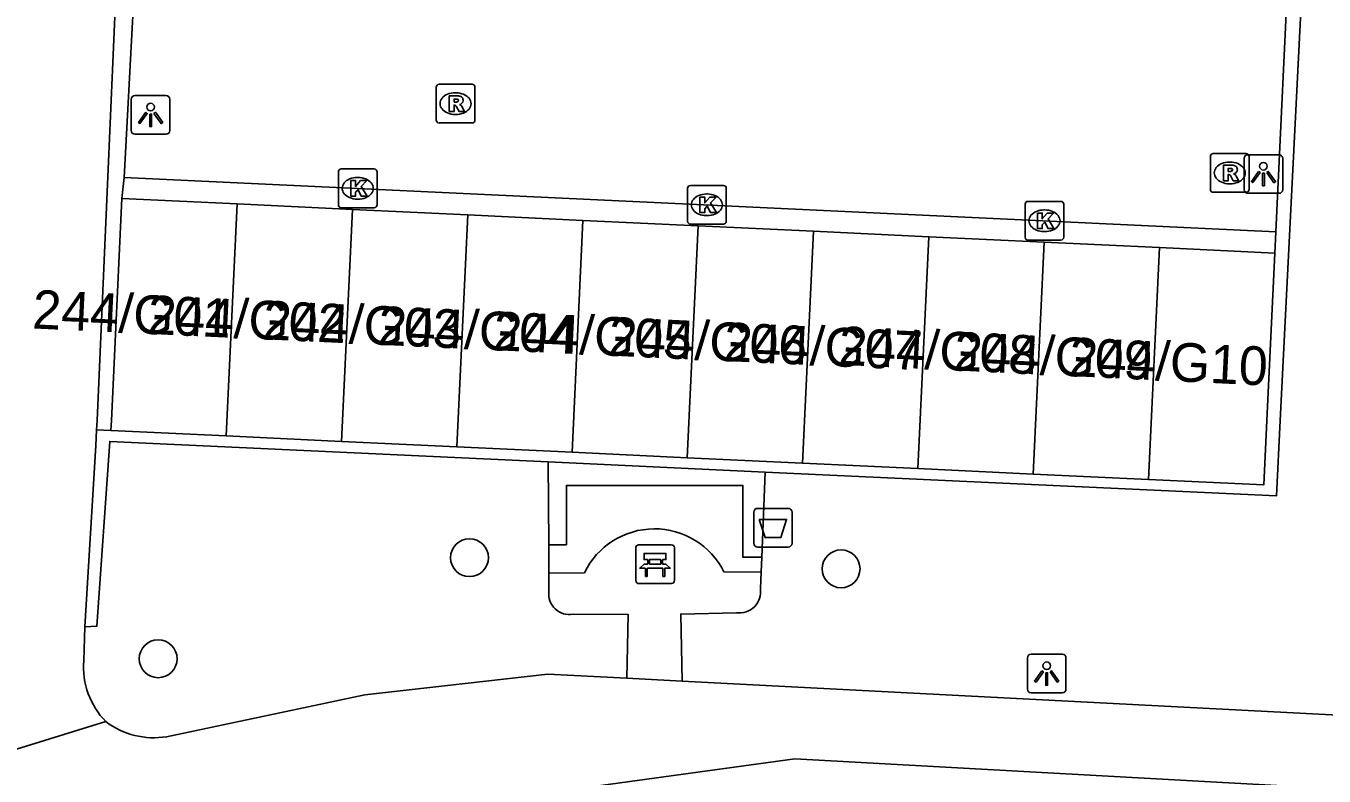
# Model space of a CAD drawing. Extents: x 162990 to 165007, y 383433 to 384336.
# Drawn here: x 164555.4 to 164588.93, y 383990.81 to 384010.19 of the extents above; entities that cross this region are included whole.
import ezdxf

# ---------------------------------------------------------------- set-up
doc = ezdxf.new("R2010")
doc.units = 0
for name, color, linetype in [('IMGEO_Afvalbak', 7, 'Continuous'), ('IMGEO_Bank', 7, 'Continuous'), ('IMGEO_Boom', 7, 'Continuous'), ('IMGEO_Groenvoorziening', 7, 'Continuous'), ('IMGEO_Haag', 7, 'Continuous'), ('IMGEO_Kolk', 7, 'Continuous'), ('IMGEO_Lichtpunt', 7, 'Continuous'), ('IMGEO_Muur', 7, 'Continuous'), ('IMGEO_Pand', 7, 'Continuous'), ('IMGEO_Pand_nummerreeks', 7, 'Continuous'), ('IMGEO_Rijbaan_lokaal_open', 7, 'Continuous'), ('IMGEO_Rioolput', 7, 'Continuous'), ('IMGEO_Voetpad_gesloten', 7, 'Continuous'), ('IMGEO_Voetpad_open', 7, 'Continuous')]:
    doc.layers.add(name, color=color, linetype=linetype)

msp = doc.modelspace()

# ---------------------------------------------------------------- linework, layer by layer
at = {"layer": 'IMGEO_Afvalbak'}
for p, q in [((164574.198, 383996.827), (164574.198, 383997.627)), ((164574.198, 383997.627), (164574.198, 383996.827)), ((164574.298, 383997.727), (164575.088, 383997.727)), ((164575.088, 383997.727), (164574.298, 383997.727)), ((164575.188, 383997.627), (164575.188, 383996.827)), ((164575.188, 383996.827), (164575.188, 383997.627)), ((164575.088, 383996.727), (164574.298, 383996.727)), ((164574.298, 383996.727), (164575.088, 383996.727))]:
    msp.add_line(p, q, dxfattribs=at)
msp.add_lwpolyline([(164574.341, 383997.441), (164575.045, 383997.441), (164574.896, 383996.971), (164574.49, 383996.971), (164574.341, 383997.441)], dxfattribs=at)
for centre, start, end in [((164574.298, 383997.627), 90, 180), ((164574.298, 383997.627), 90, 180), ((164575.088, 383997.627), 0, 90), ((164575.088, 383997.627), 360, 90), ((164574.298, 383996.827), 180, 270), ((164574.298, 383996.827), 180, 270), ((164575.088, 383996.827), 270, 0), ((164575.088, 383996.827), 270, 0)]:
    msp.add_arc(centre, 0.1, start, end, dxfattribs=at)
at = {"layer": 'IMGEO_Bank'}
for p, q in [((164571.15, 383995.859), (164571.15, 383996.7)), ((164571.15, 383996.7), (164571.15, 383995.859)), ((164571.225, 383996.784), (164572.066, 383996.784)), ((164572.066, 383996.784), (164571.225, 383996.784)), ((164572.15, 383996.709), (164572.15, 383995.868)), ((164572.15, 383995.868), (164572.15, 383996.709)), ((164571.459, 383996.29), (164571.459, 383996.396)), ((164571.503, 383996.396), (164571.503, 383996.29)), ((164571.791, 383996.402), (164571.509, 383996.402)), ((164571.509, 383996.284), (164571.791, 383996.284)), ((164571.797, 383996.29), (164571.797, 383996.396)), ((164571.841, 383996.396), (164571.841, 383996.29)), ((164571.847, 383996.182), (164571.454, 383996.182)), ((164572.075, 383995.784), (164571.234, 383995.784)), ((164571.234, 383995.784), (164572.075, 383995.784))]:
    msp.add_line(p, q, dxfattribs=at)
for points in [[(164571.397, 383996.182), (164571.255, 383996.182), (164571.367, 383996.284), (164571.453, 383996.284)], [(164571.453, 383996.402), (164571.367, 383996.402), (164571.367, 383996.563), (164571.93, 383996.563), (164571.93, 383996.402), (164571.847, 383996.402)], [(164571.847, 383996.284), (164571.93, 383996.284), (164572.042, 383996.182), (164571.903, 383996.182)], [(164571.447, 383996.175), (164571.447, 383995.968), (164571.404, 383995.968), (164571.404, 383996.175)], [(164571.897, 383996.175), (164571.897, 383995.968), (164571.853, 383995.968), (164571.853, 383996.175)]]:
    msp.add_lwpolyline(points, dxfattribs=at)
for centre, radius, start, end in [((164571.228, 383996.706), 0.0779, 92.4484, 184.2845), ((164571.228, 383996.706), 0.0779, 92.4484, 184.2845), ((164572.072, 383996.706), 0.0779, 2.4484, 94.2845), ((164572.072, 383996.706), 0.0779, 2.4484, 94.2845), ((164571.452, 383996.395), 0.00671, 2.8957, 87.1043), ((164571.452, 383996.291), 0.00671, 272.8957, 357.1043), ((164571.509, 383996.395), 0.00671, 92.8957, 177.1043), ((164571.509, 383996.291), 0.00671, 182.8957, 267.1043), ((164571.791, 383996.395), 0.00671, 2.8957, 87.1043), ((164571.791, 383996.291), 0.00671, 272.8957, 357.1043), ((164571.848, 383996.395), 0.00671, 92.8957, 177.1043), ((164571.848, 383996.291), 0.00671, 182.8957, 267.1043), ((164571.397, 383996.175), 0.00671, 2.8957, 87.1043), ((164571.454, 383996.175), 0.00671, 92.8957, 177.1043), ((164571.846, 383996.175), 0.00671, 2.8957, 87.1043), ((164571.903, 383996.175), 0.00671, 92.8957, 177.1043), ((164571.228, 383995.862), 0.0779, 182.4484, 274.2845), ((164571.228, 383995.862), 0.0779, 182.4484, 274.2845), ((164572.072, 383995.862), 0.0779, 272.4484, 4.2845), ((164572.072, 383995.862), 0.0779, 272.4484, 4.2845)]:
    msp.add_arc(centre, radius, start, end, dxfattribs=at)
at = {"layer": 'IMGEO_Boom'}
for centre in [(164566.854, 383996.452), (164576.454, 383996.164), (164558.812, 383993.841)]:
    msp.add_circle(centre, 0.489, dxfattribs=at)
at = {"layer": 'IMGEO_Groenvoorziening'}
for points in [[(164568.907, 383996.049), (164568.902, 383996.788)], [(164574.388, 383996.076), (164574.404, 383996.462)]]:
    msp.add_lwpolyline(points, dxfattribs=at)
at = {"layer": 'IMGEO_Haag'}
for points in [[(164568.902, 383996.788), (164568.886, 383998.927)], [(164574.404, 383996.462), (164574.492, 383998.666)], [(164574.404, 383996.462), (164573.916, 383996.462), (164573.916, 383998.318), (164569.36, 383998.318), (164569.36, 383996.788), (164568.902, 383996.788)]]:
    msp.add_lwpolyline(points, dxfattribs=at)
at = {"layer": 'IMGEO_Kolk'}
for p, q in [((164563.467, 384005.569), (164563.467, 384006.421)), ((164563.542, 384006.495), (164564.394, 384006.495)), ((164564.468, 384006.421), (164564.468, 384005.569)), ((164563.955, 384006.275), (164563.98, 384006.275)), ((164572.487, 384005.143), (164572.487, 384005.995)), ((164572.562, 384006.069), (164573.414, 384006.069)), ((164573.488, 384005.995), (164573.488, 384005.143)), ((164563.978, 384005.715), (164563.953, 384005.715)), ((164572.975, 384005.849), (164573, 384005.849)), ((164581.282, 384005.657), (164582.134, 384005.657)), ((164564.394, 384005.495), (164563.542, 384005.495)), ((164581.207, 384004.731), (164581.207, 384005.583)), ((164581.695, 384005.437), (164581.72, 384005.437)), ((164582.208, 384005.583), (164582.208, 384004.731)), ((164573.414, 384005.069), (164572.562, 384005.069)), ((164572.998, 384005.289), (164572.973, 384005.289)), ((164582.134, 384004.657), (164581.282, 384004.657)), ((164581.718, 384004.877), (164581.693, 384004.877))]:
    msp.add_line(p, q, dxfattribs=at)
for points in [[(164563.467, 384005.569), (164563.467, 384006.421)], [(164563.542, 384006.495), (164564.394, 384006.495)], [(164564.468, 384006.421), (164564.468, 384005.569)], [(164563.788, 384006.195), (164563.911, 384006.195), (164563.911, 384006.044), (164564.041, 384006.195), (164564.205, 384006.195), (164564.059, 384006.044), (164564.212, 384005.795), (164564.06, 384005.795), (164563.975, 384005.959), (164563.911, 384005.892), (164563.911, 384005.795), (164563.788, 384005.795), (164563.788, 384006.195)], [(164572.487, 384005.143), (164572.487, 384005.995)], [(164572.562, 384006.069), (164573.414, 384006.069)], [(164573.488, 384005.995), (164573.488, 384005.143)], [(164572.808, 384005.769), (164572.931, 384005.769), (164572.931, 384005.618), (164573.061, 384005.769), (164573.225, 384005.769), (164573.079, 384005.618), (164573.232, 384005.369), (164573.08, 384005.369), (164572.995, 384005.533), (164572.931, 384005.466), (164572.931, 384005.369), (164572.808, 384005.369), (164572.808, 384005.769)], [(164581.282, 384005.657), (164582.134, 384005.657)], [(164564.394, 384005.495), (164563.542, 384005.495)], [(164581.207, 384004.731), (164581.207, 384005.583)], [(164581.528, 384005.357), (164581.651, 384005.357), (164581.651, 384005.206), (164581.781, 384005.357), (164581.945, 384005.357), (164581.799, 384005.206), (164581.952, 384004.957), (164581.8, 384004.957), (164581.715, 384005.121), (164581.651, 384005.054), (164581.651, 384004.957), (164581.528, 384004.957), (164581.528, 384005.357)], [(164582.208, 384005.583), (164582.208, 384004.731)], [(164573.414, 384005.069), (164572.562, 384005.069)], [(164582.134, 384004.657), (164581.282, 384004.657)]]:
    msp.add_lwpolyline(points, dxfattribs=at)
for centre, start, end in [((164563.544, 384006.419), 91.552, 178.448), ((164563.544, 384006.419), 91.552, 178.448), ((164564.392, 384006.419), 1.552, 88.448), ((164564.392, 384006.419), 1.552, 88.448), ((164572.564, 384005.993), 91.552, 178.448), ((164572.564, 384005.993), 91.552, 178.448), ((164573.412, 384005.993), 1.552, 88.448), ((164573.412, 384005.993), 1.552, 88.448), ((164581.284, 384005.581), 91.552, 178.448), ((164581.284, 384005.581), 91.552, 178.448), ((164582.132, 384005.581), 1.552, 88.448), ((164582.132, 384005.581), 1.552, 88.448), ((164563.544, 384005.571), 181.552, 268.448), ((164563.544, 384005.571), 181.552, 268.448), ((164564.392, 384005.571), 271.552, 358.448), ((164564.392, 384005.571), 271.552, 358.448), ((164572.564, 384005.145), 181.552, 268.448), ((164572.564, 384005.145), 181.552, 268.448), ((164573.412, 384005.145), 271.552, 358.448), ((164573.412, 384005.145), 271.552, 358.448), ((164581.284, 384004.733), 181.552, 268.448), ((164581.284, 384004.733), 181.552, 268.448), ((164582.132, 384004.733), 271.552, 358.448), ((164582.132, 384004.733), 271.552, 358.448)]:
    msp.add_arc(centre, 0.0765, start, end, dxfattribs=at)
for centre, major_axis, ratio, start_param, end_param in [((164563.954, 384005.995), (-0.387, 0.002), 0.722429, 4.712389, 7.853982), ((164563.979, 384005.995), (-0.39, 0.002), 0.717154, 1.570796, 4.712389), ((164572.974, 384005.569), (-0.387, 0.002), 0.722429, 4.712389, 7.853982), ((164572.999, 384005.569), (-0.39, 0.002), 0.717154, 1.570796, 4.712389), ((164581.694, 384005.157), (-0.387, 0.002), 0.722429, 4.712389, 7.853982), ((164581.719, 384005.157), (-0.39, 0.002), 0.717154, 1.570796, 4.712389)]:
    msp.add_ellipse(centre, major_axis=major_axis, ratio=ratio, start_param=start_param, end_param=end_param, dxfattribs=at)
at = {"layer": 'IMGEO_Lichtpunt'}
for p, q in [((164559.02, 384008.391), (164558.212, 384008.391)), ((164559.02, 384008.391), (164558.212, 384008.391)), ((164558.118, 384008.296), (164558.118, 384007.489)), ((164558.118, 384008.296), (164558.118, 384007.489)), ((164559.114, 384007.489), (164559.114, 384008.296)), ((164559.114, 384007.489), (164559.114, 384008.296)), ((164558.212, 384007.395), (164559.02, 384007.395)), ((164558.212, 384007.395), (164559.02, 384007.395)), ((164586.865, 384006.768), (164586.865, 384005.961)), ((164586.865, 384006.768), (164586.865, 384005.961)), ((164587.767, 384006.863), (164586.959, 384006.863)), ((164587.767, 384006.863), (164586.959, 384006.863)), ((164587.861, 384005.961), (164587.861, 384006.768)), ((164587.861, 384005.961), (164587.861, 384006.768)), ((164586.959, 384005.867), (164587.767, 384005.867)), ((164586.959, 384005.867), (164587.767, 384005.867)), ((164582.169, 383993.958), (164581.361, 383993.958)), ((164582.169, 383993.958), (164581.361, 383993.958)), ((164581.267, 383993.863), (164581.267, 383993.056)), ((164581.267, 383993.863), (164581.267, 383993.056)), ((164582.263, 383993.056), (164582.263, 383993.863)), ((164582.263, 383993.056), (164582.263, 383993.863)), ((164581.361, 383992.962), (164582.169, 383992.962)), ((164581.361, 383992.962), (164582.169, 383992.962))]:
    msp.add_line(p, q, dxfattribs=at)
for points in [[(164558.492, 384007.96), (164558.531, 384007.932), (164558.343, 384007.67), (164558.305, 384007.697), (164558.492, 384007.96)], [(164558.594, 384007.912), (164558.641, 384007.912), (164558.641, 384007.59), (164558.594, 384007.59), (164558.594, 384007.912)], [(164558.704, 384007.932), (164558.742, 384007.959), (164558.929, 384007.697), (164558.89, 384007.669), (164558.704, 384007.932)], [(164587.239, 384006.432), (164587.278, 384006.404), (164587.09, 384006.142), (164587.052, 384006.169), (164587.239, 384006.432)], [(164587.341, 384006.384), (164587.388, 384006.384), (164587.388, 384006.062), (164587.341, 384006.062), (164587.341, 384006.384)], [(164587.451, 384006.404), (164587.489, 384006.431), (164587.676, 384006.169), (164587.637, 384006.141), (164587.451, 384006.404)], [(164581.641, 383993.527), (164581.68, 383993.499), (164581.492, 383993.237), (164581.454, 383993.264), (164581.641, 383993.527)], [(164581.743, 383993.479), (164581.79, 383993.479), (164581.79, 383993.157), (164581.743, 383993.157), (164581.743, 383993.479)], [(164581.853, 383993.499), (164581.891, 383993.526), (164582.078, 383993.264), (164582.039, 383993.236), (164581.853, 383993.499)]]:
    msp.add_lwpolyline(points, dxfattribs=at)
for centre in [(164558.617, 384008.094), (164587.364, 384006.566), (164581.766, 383993.661)]:
    msp.add_circle(centre, 0.0994, dxfattribs=at)
for centre, start, end in [((164558.212, 384008.296), 90, 180), ((164558.212, 384008.296), 90, 180), ((164559.02, 384008.296), 0, 90), ((164559.02, 384008.296), 0, 90), ((164558.212, 384007.489), 180, 270), ((164558.212, 384007.489), 180, 270), ((164559.02, 384007.489), 270, 0), ((164559.02, 384007.489), 270, 360), ((164586.959, 384006.768), 90, 180), ((164586.959, 384006.768), 90, 180), ((164587.767, 384006.768), 0, 90), ((164587.767, 384006.768), 0, 90), ((164586.959, 384005.961), 180, 270), ((164586.959, 384005.961), 180, 270), ((164587.767, 384005.961), 270, 0), ((164587.767, 384005.961), 270, 360), ((164581.361, 383993.863), 90, 180), ((164581.361, 383993.863), 90, 180), ((164582.169, 383993.863), 0, 90), ((164582.169, 383993.863), 0, 90), ((164581.361, 383993.056), 180, 270), ((164581.361, 383993.056), 180, 270), ((164582.169, 383993.056), 270, 0), ((164582.169, 383993.056), 270, 360)]:
    msp.add_arc(centre, 0.0946, start, end, dxfattribs=at)
at = {"layer": 'IMGEO_Muur'}
for points in [[(164574.492, 383998.666), (164587.701, 383998.049), (164587.799, 384000), (164588.509, 384014.153)], [(164587.681, 384004.873), (164588.12, 384014.173)], [(164558.265, 384012.39), (164557.936, 384006.278)], [(164557.224, 383999.755), (164557.239, 384000), (164557.716, 384011.025)], [(164557.936, 384006.278), (164557.875, 384005.731)], [(164587.655, 384004.324), (164587.681, 384004.873)], [(164556.919, 383994.667), (164557.2, 383999.354), (164557.224, 383999.755)], [(164557.592, 383999.738), (164557.224, 383999.755)], [(164568.886, 383998.927), (164557.563, 383999.456), (164557.23, 383994.685), (164556.919, 383994.667)], [(164574.492, 383998.666), (164568.886, 383998.927)]]:
    msp.add_lwpolyline(points, dxfattribs=at)
at = {"layer": 'IMGEO_Pand'}
for points in [[(164557.875, 384005.731), (164557.604, 384000), (164557.592, 383999.738)], [(164560.853, 384005.59), (164557.875, 384005.731)], [(164560.57, 383999.597), (164560.853, 384005.59)], [(164563.831, 384005.45), (164560.853, 384005.59)], [(164563.831, 384005.45), (164563.548, 383999.457)], [(164566.809, 384005.309), (164563.831, 384005.45)], [(164566.526, 383999.316), (164566.809, 384005.309)], [(164569.787, 384005.168), (164566.809, 384005.309)], [(164569.787, 384005.168), (164569.504, 383999.175)], [(164572.765, 384005.028), (164569.787, 384005.168)], [(164572.482, 383999.035), (164572.765, 384005.028)], [(164575.743, 384004.887), (164572.765, 384005.028)], [(164575.743, 384004.887), (164575.46, 383998.894)], [(164578.721, 384004.746), (164575.743, 384004.887)], [(164578.438, 383998.753), (164578.721, 384004.746)], [(164581.699, 384004.605), (164578.721, 384004.746)], [(164581.699, 384004.605), (164581.416, 383998.612)], [(164584.677, 384004.465), (164581.699, 384004.605)], [(164584.394, 383998.472), (164584.677, 384004.465)], [(164584.394, 383998.472), (164587.372, 383998.331), (164587.451, 384000), (164587.655, 384004.324)], [(164587.655, 384004.324), (164584.677, 384004.465)], [(164557.592, 383999.738), (164560.57, 383999.597)], [(164560.57, 383999.597), (164563.548, 383999.457)], [(164563.548, 383999.457), (164566.526, 383999.316)], [(164566.526, 383999.316), (164569.504, 383999.175)], [(164569.504, 383999.175), (164572.482, 383999.035)], [(164572.482, 383999.035), (164575.46, 383998.894)], [(164575.46, 383998.894), (164578.438, 383998.753)], [(164578.438, 383998.753), (164581.416, 383998.612)], [(164581.416, 383998.612), (164584.394, 383998.472)]]:
    msp.add_lwpolyline(points, dxfattribs=at)
at = {"layer": 'IMGEO_Rijbaan_lokaal_open'}
msp.add_lwpolyline([(164587.681, 384004.873), (164557.936, 384006.278)], dxfattribs=at)
at = {"layer": 'IMGEO_Rioolput'}
for p, q in [((164566.069, 384008.683), (164566.921, 384008.683)), ((164565.994, 384007.757), (164565.994, 384008.609)), ((164566.482, 384008.463), (164566.507, 384008.463)), ((164566.995, 384008.609), (164566.995, 384007.757)), ((164566.921, 384007.683), (164566.069, 384007.683)), ((164566.505, 384007.903), (164566.48, 384007.903)), ((164585.994, 384005.966), (164585.994, 384006.818)), ((164586.069, 384006.892), (164586.921, 384006.892)), ((164586.482, 384006.672), (164586.507, 384006.672)), ((164586.995, 384006.818), (164586.995, 384005.966)), ((164586.505, 384006.112), (164586.48, 384006.112)), ((164586.921, 384005.892), (164586.069, 384005.892))]:
    msp.add_line(p, q, dxfattribs=at)
for points in [[(164566.069, 384008.683), (164566.921, 384008.683)], [(164565.994, 384007.757), (164565.994, 384008.609)], [(164566.583, 384008.381), (164566.331, 384008.383), (164566.331, 384007.983)], [(164566.995, 384008.609), (164566.995, 384007.757)], [(164566.331, 384007.983), (164566.455, 384007.983), (164566.455, 384008.145), (164566.466, 384008.145)], [(164566.509, 384008.302), (164566.455, 384008.302), (164566.455, 384008.221)], [(164566.455, 384008.221), (164566.507, 384008.221)], [(164566.513, 384008.116), (164566.584, 384007.983), (164566.724, 384007.983), (164566.659, 384008.109)], [(164566.921, 384007.683), (164566.069, 384007.683)], [(164585.994, 384005.966), (164585.994, 384006.818)], [(164586.069, 384006.892), (164586.921, 384006.892)], [(164586.995, 384006.818), (164586.995, 384005.966)], [(164586.583, 384006.59), (164586.331, 384006.592), (164586.331, 384006.192)], [(164586.331, 384006.192), (164586.455, 384006.192), (164586.455, 384006.354), (164586.466, 384006.354)], [(164586.509, 384006.511), (164586.455, 384006.511), (164586.455, 384006.43)], [(164586.455, 384006.43), (164586.507, 384006.43)], [(164586.513, 384006.325), (164586.584, 384006.192), (164586.724, 384006.192), (164586.659, 384006.318)], [(164586.921, 384005.892), (164586.069, 384005.892)]]:
    msp.add_lwpolyline(points, dxfattribs=at)
for centre, radius, start, end in [((164566.071, 384008.607), 0.0765, 91.552, 178.448), ((164566.071, 384008.607), 0.0765, 91.552, 178.448), ((164566.919, 384008.607), 0.0765, 1.552, 88.448), ((164566.919, 384008.607), 0.0765, 1.552, 88.448), ((164566.582, 384008.271), 0.109, 350.3612, 89.416), ((164566.465, 384008.092), 0.0533, 26.0293, 88.6989), ((164566.491, 384008.41), 0.19, 274.7715, 282.9687), ((164566.515, 384008.206), 0.0964, 77.0061, 93.1865), ((164566.529, 384008.263), 0.0378, 276.6634, 79.6772), ((164566.58, 384008.271), 0.112, 277.5842, 350.9817), ((164566.564, 384008.056), 0.108, 29.5134, 73.7905), ((164566.071, 384007.759), 0.0765, 181.552, 268.448), ((164566.071, 384007.759), 0.0765, 181.552, 268.448), ((164566.919, 384007.759), 0.0765, 271.552, 358.448), ((164566.919, 384007.759), 0.0765, 271.552, 358.448), ((164586.071, 384006.816), 0.0765, 91.552, 178.448), ((164586.071, 384006.816), 0.0765, 91.552, 178.448), ((164586.919, 384006.816), 0.0765, 1.552, 88.448), ((164586.919, 384006.816), 0.0765, 1.552, 88.448), ((164586.465, 384006.301), 0.0533, 26.0293, 88.6989), ((164586.491, 384006.619), 0.19, 274.7715, 282.9687), ((164586.515, 384006.415), 0.0964, 77.0061, 93.1865), ((164586.529, 384006.472), 0.0378, 276.6634, 79.6772), ((164586.582, 384006.48), 0.109, 350.3612, 89.416), ((164586.58, 384006.48), 0.112, 277.5842, 350.9817), ((164586.564, 384006.265), 0.108, 29.5134, 73.7905), ((164586.071, 384005.968), 0.0765, 181.552, 268.448), ((164586.071, 384005.968), 0.0765, 181.552, 268.448), ((164586.919, 384005.968), 0.0765, 271.552, 358.448), ((164586.919, 384005.968), 0.0765, 271.552, 358.448)]:
    msp.add_arc(centre, radius, start, end, dxfattribs=at)
for centre, major_axis, ratio, start_param, end_param in [((164566.481, 384008.183), (-0.387, 0.002), 0.722429, 4.712389, 7.853982), ((164566.506, 384008.183), (-0.39, 0.002), 0.717154, 1.570796, 4.712389), ((164586.481, 384006.392), (-0.387, 0.002), 0.722429, 4.712389, 7.853982), ((164586.506, 384006.392), (-0.39, 0.002), 0.717154, 1.570796, 4.712389)]:
    msp.add_ellipse(centre, major_axis=major_axis, ratio=ratio, start_param=start_param, end_param=end_param, dxfattribs=at)
at = {"layer": 'IMGEO_Voetpad_gesloten'}
for points in [[(164556.891, 383993.785), (164556.919, 383994.667)], [(164570.917, 383993.336), (164568.879, 383993.441), (164564.15, 383992.909), (164559.032, 383991.827)], [(164572.346, 383993.262), (164570.917, 383993.336)], [(164643.365, 383993.546), (164607.772, 383991.148), (164590.789, 383992.31), (164572.346, 383993.262)], [(164557.462, 383992.216), (164554.313, 383991.244)], [(164561.116, 383988.736), (164568.241, 383990.291), (164575.259, 383991.254), (164589.42, 383990.473), (164604.274, 383989.411)]]:
    msp.add_lwpolyline(points, dxfattribs=at)
for centre, radius, start, end in [((164558.908, 383993.631), 2.023, 175.6221, 224.3734), ((164558.7, 383993.849), 2.049, 232.8337, 279.3343)]:
    msp.add_arc(centre, radius, start, end, dxfattribs=at)
at = {"layer": 'IMGEO_Voetpad_open'}
for points in [[(164569.826, 383996.063), (164568.907, 383996.049)], [(164568.907, 383996.049), (164568.908, 383995.583)], [(164574.388, 383996.076), (164573.429, 383996.085)], [(164574.37, 383995.651), (164574.388, 383996.076)], [(164569.53, 383994.99), (164570.956, 383994.984), (164570.917, 383993.336)], [(164572.346, 383993.262), (164572.312, 383994.994), (164573.749, 383995.03)]]:
    msp.add_lwpolyline(points, dxfattribs=at)
for centre, radius, start, end in [((164571.633, 383995.192), 2.006, 26.4278, 154.2718), ((164573.827, 383995.573), 0.548, 261.7961, 8.2039), ((164569.434, 383995.512), 0.531, 172.3724, 280.3622)]:
    msp.add_arc(centre, radius, start, end, dxfattribs=at)

# ---------------------------------------------------------------- texts
at = {"layer": 'IMGEO_Pand_nummerreeks'}
for s, rotation, p in [('244/G01', 357.3024, (164555.548, 384002.376)), ('244/G02', 357.3024, (164558.524, 384002.236)), ('244/G03', 357.3024, (164561.5, 384002.096)), ('244/G04', 357.3024, (164564.477, 384001.955)), ('244/G05', 357.3024, (164567.453, 384001.815)), ('244/G06', 357.3024, (164570.429, 384001.675)), ('244/G07', 357.3024, (164573.405, 384001.535)), ('244/G08', 357.197, (164576.371, 384001.438)), ('244/G09', 357.197, (164579.349, 384001.292)), ('244/G10', 357.197, (164582.327, 384001.147))]:
    msp.add_text(s, height=1, rotation=rotation, dxfattribs=at).set_placement(p)

doc.saveas('drawing.dxf')
